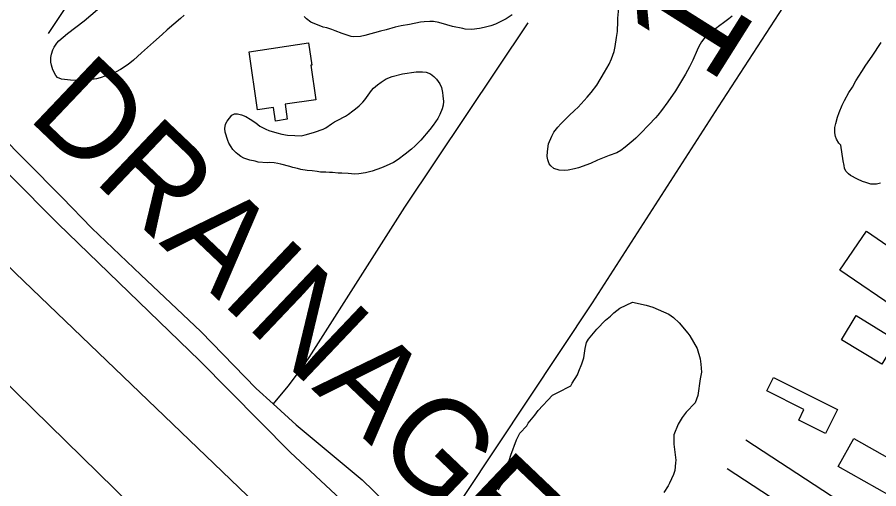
# Model space of a CAD drawing. Extents: x 3823584 to 3861785, y 301729 to 327625.
# Drawn here: x 3854969 to 3855726, y 314258 to 314672 of the extents above; entities that cross this region are included whole.
import ezdxf

# ---------------------------------------------------------------- set-up
doc = ezdxf.new("R2010")
doc.units = 0
for name, color, linetype in [('V-BLDG-OTLN', 7, 'Continuous'), ('V-RIVR-IDEN', 7, 'Continuous'), ('V-ROAD-CNTR', 7, 'Continuous'), ('V-SITE-VEGE', 7, 'Continuous'), ('V-SURV-IDEN', 7, 'Continuous'), ('V-TOPO-SHOR', 7, 'Continuous')]:
    doc.layers.add(name, color=color, linetype=linetype)

msp = doc.modelspace()

# ---------------------------------------------------------------- linework, layer by layer
at = {"layer": 'V-BLDG-OTLN'}
for points in [[(3855173.05, 314642.05), (3855225.41, 314649.8), (3855228.29, 314630.34), (3855227.37, 314630.21), (3855231.85, 314599.94), (3855204.65, 314595.91), (3855206.6, 314582.76), (3855196.2, 314581.22), (3855194.44, 314593.12), (3855180.6, 314591.07)], [(3855715.31, 314484.6), (3855767.86, 314448.67), (3855744.48, 314414.47), (3855691.93, 314450.4)], [(3855728.82, 314367.81), (3855693.52, 314389.13), (3855706.42, 314410.48), (3855741.52, 314388.84)], [(3855633.73, 314356.22), (3855689.94, 314328.11), (3855679.37, 314306.99), (3855655.87, 314318.75), (3855660.47, 314327.94), (3855627.76, 314344.3)], [(3855704.41, 314302.56), (3855735.93, 314284.68), (3855740.98, 314293.59), (3855761.32, 314282.05), (3855755.71, 314272.16), (3855772.4, 314262.69), (3855759.08, 314239.22), (3855690.54, 314278.12)]]:
    msp.add_lwpolyline(points, close=True, dxfattribs=at)
at = {"layer": 'V-ROAD-CNTR'}
for points in [[(3855721.18, 315752.86), (3855508.17, 315436.68), (3855167.2, 314913.58), (3854996.57, 314658)], [(3855998.66, 313465.06), (3855998.66, 313465.06), (3855513.04, 313924.99), (3854967.83, 314447.74), (3854740.28, 314672.95), (3854483.81, 314932.58), (3854219.71, 315200.69)], [(3854164.94, 315158.89), (3854709.71, 314596.06), (3855112.63, 314201.91), (3855318.52, 314000.42), (3855687.09, 313658.72), (3855887.81, 313468.6)], [(3855939.97, 314085.1), (3855609.35, 314301.02)], [(3855923.56, 314059.98), (3855592.95, 314275.9)]]:
    msp.add_lwpolyline(points, dxfattribs=at)
msp.add_spline([(3854116.13, 316942.4), (3854169.42, 316931.52), (3854298.84, 316901.82), (3854437.58, 316854.58), (3854560.47, 316798.18), (3854671.19, 316730.15), (3854747.11, 316675.95), (3854806.61, 316630.04), (3854875.81, 316567.34), (3854972.81, 316478.01), (3855148.5, 316306.83), (3855485, 315981.59), (3856075.1, 315410.1), (3856623.47, 314884.78), (3857154.48, 314370.37), (3857470.65, 314060.55), (3857747.38, 313795.59), (3858247.58, 313313.32), (3858629.53, 312940.33), (3859041.83, 312538.5), (3859429.79, 312165.72), (3859613.32, 311989.18)], degree=3, dxfattribs=at)
at = {"layer": 'V-SITE-VEGE'}
for points in [[(3855116.02, 314674.15), (3855112.72, 314671.08), (3855101.11, 314661.27), (3855096.71, 314657.13), (3855089.03, 314650.54), (3855084, 314645.79), (3855078.66, 314641.19), (3855071.44, 314634.59), (3855066.89, 314630.76), (3855060.16, 314626.49), (3855056.25, 314624.36), (3855050.64, 314621.94), (3855047.2, 314620.74), (3855042.37, 314619.24), (3855039.1, 314618.35), (3855030.7, 314617.05), (3855021.84, 314616.84), (3855016.09, 314617.06), (3855008.34, 314617.93), (3855004.94, 314619.37), (3855003.25, 314621.1), (3855000.82, 314626.25), (3854999.47, 314630.15), (3854998.88, 314632.79), (3854998.93, 314636.99), (3854999.58, 314639.78), (3855000.72, 314643.8), (3855001.83, 314646.12), (3855004.2, 314649.51), (3855006.09, 314651.66), (3855013.62, 314657.94), (3855028.35, 314669.11), (3855039.96, 314679.07)], [(3855439.11, 314567.91), (3855440.86, 314571.46), (3855444.33, 314575.92), (3855447, 314578.84), (3855454.23, 314586.06), (3855458.94, 314590.36), (3855462.08, 314593.43), (3855470.11, 314602.19), (3855473.58, 314606.34), (3855478.47, 314612.81), (3855485.43, 314624.07), (3855489.24, 314631.17), (3855491.31, 314635.65), (3855493.72, 314642.3), (3855494.7, 314646.64), (3855495.88, 314654.55), (3855496.56, 314659.82), (3855496.98, 314668.82), (3855497.01, 314671.62), (3855497.73, 314680.16)], [(3855404.32, 314674.37), (3855398.84, 314671.02), (3855395.25, 314669.04), (3855389.47, 314666.31), (3855385.41, 314664.8), (3855379.65, 314663.16), (3855375.6, 314662.28), (3855368.75, 314661.58), (3855362.86, 314661.96), (3855360.84, 314662.29), (3855351.85, 314664.26), (3855346.9, 314665.72), (3855339.62, 314667.67), (3855334.97, 314668.5), (3855331.86, 314668.53), (3855326.74, 314668.28), (3855323.62, 314667.85), (3855313.97, 314665.95), (3855306.66, 314664.79), (3855301.36, 314663.45), (3855293.41, 314661.21), (3855288.59, 314660.03), (3855274.72, 314656.31), (3855270.82, 314655.42), (3855265.22, 314655.02), (3855262.9, 314655.51), (3855254.85, 314657.93), (3855248.82, 314660.33), (3855245.73, 314661.46), (3855241.4, 314662.91), (3855238.3, 314663.72), (3855227.47, 314667.88), (3855223.47, 314671.04), (3855221.48, 314672.92)], [(3855597.38, 314673.25), (3855594.4, 314670.8), (3855589.85, 314667.28), (3855586.72, 314665.14), (3855582.8, 314662.23), (3855580.3, 314660.55), (3855575.44, 314656.57), (3855573.55, 314654.42), (3855570.55, 314650.57), (3855568.18, 314646.56), (3855566.58, 314643.32), (3855562.91, 314634.66), (3855559.89, 314628.64), (3855556.56, 314622.47), (3855547.53, 314607.81), (3855541.05, 314598.1), (3855535.21, 314590.4), (3855532.06, 314586.4), (3855530.01, 314583.94), (3855524.19, 314577.95), (3855516.96, 314570.11), (3855512.87, 314566.12), (3855510.52, 314563.97), (3855503.46, 314558.15), (3855499.54, 314555.4), (3855496.1, 314553.42), (3855489.39, 314551.01), (3855479.25, 314546.78), (3855472.85, 314543.91), (3855462.55, 314540.14), (3855458.97, 314539.1), (3855453.36, 314538.08), (3855450.1, 314537.65), (3855445.6, 314538.01), (3855440.64, 314539.46), (3855438.18, 314541.82), (3855436.81, 314543.55), (3855435.61, 314547.13), (3855435.02, 314550.09), (3855435.07, 314554.44), (3855436.24, 314561.26), (3855439.11, 314567.91)], [(3855727.69, 314526.74), (3855724.27, 314525.85), (3855719.33, 314525.91), (3855714.7, 314527.2), (3855711.93, 314528.16), (3855707.62, 314530.07), (3855701.31, 314533.39), (3855699.47, 314534.8), (3855697.18, 314537.15), (3855696.13, 314539.95), (3855695.69, 314542.12), (3855694.97, 314546.15), (3855692.96, 314560.1), (3855691.13, 314561.82), (3855689, 314565.25), (3855688.1, 314567.58), (3855687.67, 314570.83), (3855687.73, 314575.47), (3855688.39, 314579.02), (3855690, 314584.73), (3855691.28, 314588.73), (3855693.99, 314595.04), (3855696.05, 314599.35), (3855699.84, 314606.27), (3855702.99, 314610.87), (3855706.15, 314616.41), (3855711.35, 314624.7), (3855714.97, 314630.23), (3855720.47, 314638.05), (3855728.35, 314650.18)], [(3855392.15, 314257.57), (3855393.36, 314259.91), (3855396.36, 314264.59), (3855397.61, 314271.04), (3855403.1, 314288.05), (3855407.97, 314301.53), (3855410.98, 314307.38), (3855416.94, 314313.78), (3855418.14, 314316.12), (3855424.11, 314323.11), (3855427.1, 314327.2), (3855439.61, 314340.59), (3855444.35, 314342.89), (3855455.6, 314348.64), (3855456.8, 314350.98), (3855461.6, 314358.58), (3855462.81, 314361.51), (3855465.24, 314367.95), (3855467.06, 314373.23), (3855468.34, 314381.45), (3855469.58, 314386.73), (3855471.37, 314389.66), (3855478.54, 314398.4), (3855486.28, 314406.55), (3855490.45, 314410.03), (3855493.42, 314412.94), (3855498.76, 314417), (3855510, 314422.16), (3855521.75, 314419.67), (3855527.61, 314417.84), (3855541.67, 314411.79), (3855545.75, 314408.8), (3855550.99, 314404.03), (3855558.54, 314395.11), (3855560.28, 314392.74), (3855566.62, 314381.48), (3855569.46, 314372.62), (3855569.99, 314367.91), (3855570.5, 314360.84), (3855569.25, 314354.97), (3855567.32, 314340.28), (3855564.89, 314333.84), (3855557.14, 314325.69), (3855553.56, 314321.02), (3855549.96, 314315.18), (3855546.32, 314305.8), (3855546.22, 314297.57), (3855547.82, 314283.42), (3855547.79, 314281.07), (3855547.13, 314274.6), (3855545.92, 314271.09), (3855542.29, 314263.48), (3855541.09, 314261.14), (3855537.49, 314255.29)]]:
    msp.add_lwpolyline(points, dxfattribs=at)
msp.add_lwpolyline([(3855251.25, 314535.45), (3855246.44, 314535.98), (3855243.64, 314536.01), (3855240.38, 314536.2), (3855235.87, 314536.25), (3855232.93, 314536.91), (3855228.43, 314537.43), (3855224.24, 314537.79), (3855218.66, 314538.63), (3855215.72, 314539.44), (3855211.54, 314540.42), (3855208.9, 314541.23), (3855201.01, 314543.34), (3855198.37, 314543.99), (3855195.12, 314544.65), (3855191.08, 314544.85), (3855189.06, 314544.57), (3855181.14, 314544.97), (3855178.36, 314545.93), (3855173.86, 314546.92), (3855168.6, 314548.53), (3855165.83, 314549.96), (3855163.21, 314552.01), (3855161.67, 314553.43), (3855158.91, 314556.26), (3855157.22, 314558.45), (3855155.24, 314561.73), (3855154.34, 314564.08), (3855152.1, 314571.56), (3855151.82, 314574.51), (3855152.33, 314578.54), (3855153.91, 314581.17), (3855157.86, 314586.25), (3855160.35, 314587.46), (3855163, 314587.59), (3855166.41, 314586.77), (3855170.27, 314585.17), (3855173.97, 314582.95), (3855178.9, 314579.48), (3855182.6, 314576.64), (3855187.85, 314573.94), (3855190.48, 314572.98), (3855197.44, 314570.72), (3855201.94, 314569.58), (3855206.74, 314568.75), (3855213.42, 314568.36), (3855218.85, 314568.29), (3855222.43, 314569.03), (3855225.7, 314569.92), (3855230.54, 314571.42), (3855238.02, 314573.97), (3855240.37, 314575.19), (3855245.38, 314578.86), (3855248.19, 314580.38), (3855250.38, 314581.75), (3855257.73, 314585.4), (3855260.39, 314587.23), (3855264.15, 314590.14), (3855266.5, 314591.82), (3855269.79, 314594.58), (3855273.1, 314597.8), (3855274.83, 314599.8), (3855280.52, 314607.97), (3855282.4, 314609.96), (3855286.01, 314613.03), (3855288.99, 314615.32), (3855293.53, 314618.22), (3855298.68, 314620.34), (3855307.87, 314622.72), (3855320, 314624.28), (3855325.44, 314624.37), (3855328.54, 314624.03), (3855332.41, 314622.74), (3855335.49, 314620.22), (3855337.64, 314617.86), (3855340.7, 314613.79), (3855342.06, 314610.51), (3855342.94, 314606.31), (3855343.37, 314603.2), (3855343.78, 314598.37), (3855343.43, 314595.12), (3855342.77, 314592.02), (3855340.69, 314586.92), (3855338.79, 314583.37), (3855334.84, 314577.51), (3855332, 314573.66), (3855323.97, 314564.43), (3855318.94, 314559.52), (3855315.64, 314556.61), (3855310.16, 314552.16), (3855304.04, 314547.42), (3855299.97, 314544.83), (3855293.57, 314541.8), (3855289.35, 314539.98), (3855281.24, 314537.12), (3855275.33, 314535.79), (3855269.41, 314534.93), (3855265.84, 314534.66), (3855260.25, 314535.19), (3855254.66, 314535.57)], close=True, dxfattribs=at)
at = {"layer": 'V-TOPO-SHOR'}
for points in [[(3855726.03, 314810.51), (3855585, 314593.6), (3855474.42, 314421.58), (3855362.02, 314252.59), (3855340.29, 314219.2), (3855332.63, 314207.78)], [(3854835.31, 314660.1), (3854835.59, 314664.04), (3854836.78, 314666.81), (3854838.2, 314668.65), (3854840.99, 314669.54), (3854843.08, 314670.21), (3854846.1, 314669.71), (3854909.95, 314613.99), (3854976.68, 314546.62), (3855008.78, 314514), (3855034.91, 314487.02), (3855078.06, 314446.14), (3855130.61, 314396.35), (3855179.44, 314346.36), (3855194.28, 314332.96), (3855214.57, 314314.63), (3855272.48, 314266.4), (3855332.63, 314207.78)], [(3855418.04, 314667.34), (3855309.67, 314505.49), (3855225.54, 314373.76), (3855219.64, 314365.25), (3855207.15, 314348.46), (3855194.28, 314332.96)], [(3854835.31, 314660.1), (3854838.03, 314654.73), (3854842.62, 314649.8), (3854919.49, 314576.99), (3855005.26, 314491.07), (3855129.62, 314371.07), (3855209.19, 314290.57), (3855315.91, 314190.72)]]:
    msp.add_lwpolyline(points, dxfattribs=at)

# ---------------------------------------------------------------- texts
at = {"layer": 'V-RIVR-IDEN'}
msp.add_text('DRAINAGE', height=83, rotation=316.42928, dxfattribs=at).set_placement((3854977.22, 314584.47))
at = {"layer": 'V-SURV-IDEN'}
msp.add_text('1021+44.6', height=100, rotation=57.78307, dxfattribs=at).set_placement((3855578.61, 314611.27))

doc.saveas('drawing.dxf')
